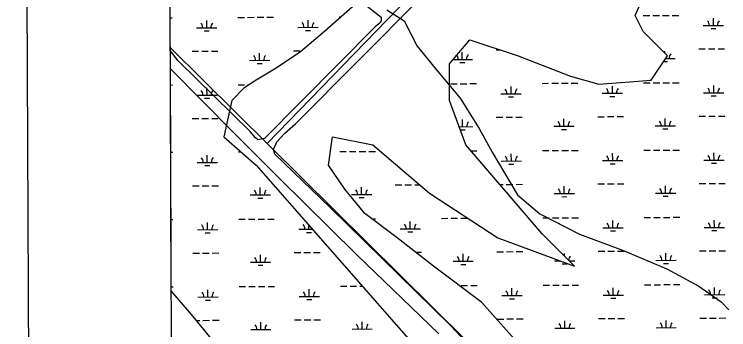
# Model space of a CAD drawing. Extents: x 3424494 to 3462436, y 522220 to 547718.
# Drawn here: x 3427830 to 3431369, y 530887 to 532446 of the extents above; entities that cross this region are included whole.
import ezdxf

# ---------------------------------------------------------------- set-up
doc = ezdxf.new("R2010")
doc.units = 0
for name, color, linetype in [('V-ANNO-SYMB', 7, 'Continuous'), ('V-SITE-VEGE', 7, 'Continuous'), ('V-TOPO-SHOR', 7, 'Continuous'), ('V-WETL-SWMP', 7, 'Continuous')]:
    doc.layers.add(name, color=color, linetype=linetype)

msp = doc.modelspace()

# ---------------------------------------------------------------- linework, layer by layer
at = {"layer": 'V-ANNO-SYMB'}
msp.add_lwpolyline([(3427933.6, 523440.5), (3461016.5, 523589.7), (3460913.1, 546506), (3427830.3, 546356.9), (3427933.6, 523440.5)], dxfattribs=at)
at = {"layer": 'V-SITE-VEGE'}
for p, q in [((3428602.9, 532267.1), (3428599.8, 533030.7)), ((3429222.8, 531903.7), (3429940, 532624.6)), ((3429569.5, 532492), (3429647.7, 532430.8)), ((3429637.5, 532400.2), (3429617.1, 532383.2)), ((3429647.7, 532413.8), (3429637.5, 532400.2)), ((3429647.7, 532430.8), (3429647.7, 532413.8)), ((3429617.1, 532383.2), (3429069.9, 531832.3)), ((3428641.6, 532216.5), (3428602.9, 532267.1)), ((3428998.5, 531866.3), (3428641.6, 532216.5)), ((3428611, 530278.8), (3428603.3, 532176.3)), ((3428603.3, 532176.3), (3428916.9, 531859.5)), ((3429168.5, 531856.1), (3429222.8, 531903.7)), ((3428916.9, 531859.5), (3429141.3, 531635)), ((3429025.7, 531835.7), (3428998.5, 531866.3)), ((3429035.9, 531825.5), (3429025.7, 531835.7)), ((3429131.1, 531815.3), (3429168.5, 531856.1)), ((3429069.9, 531832.3), (3429035.9, 531825.5)), ((3429114.1, 531777.8), (3429131.1, 531815.3)), ((3429120.9, 531754), (3429114.1, 531777.8)), ((3429396.2, 531488.8), (3429120.9, 531754)), ((3429141.3, 531635), (3429525.4, 531257.5)), ((3429991, 530907.2), (3429396.2, 531488.8)), ((3429525.4, 531257.5), (3429933.2, 530866.4)), ((3430267.5, 530616.6), (3429991, 530907.2))]:
    msp.add_line(p, q, dxfattribs=at)
at = {"layer": 'V-TOPO-SHOR'}
msp.add_line((3431225.5, 534013.9), (3429083, 531806.7), dxfattribs=at)
for points in [[(3429675.1, 532468.6), (3429761.7, 532414), (3429825.1, 532288.7), (3429927.7, 532163.6), (3430038.2, 532030.6), (3430133.1, 531881.8), (3430196.5, 531764.3), (3430323, 531552.9), (3430433.4, 531459.2), (3430630.1, 531358), (3430842.4, 531280.5), (3431062.7, 531187.3), (3431220.1, 531101.6), (3431330.4, 531023.6), (3431369.8, 530984.5)], [(3428602.8, 532280.9), (3431202.6, 529713.2), (3433228.4, 527712.9), (3433310.9, 527631.5)]]:
    msp.add_lwpolyline(points, dxfattribs=at)
at = {"layer": 'V-WETL-SWMP'}
for p, q in [((3428607.7, 531077.9), (3428593.3, 534617.7)), ((3430904.8, 532440.1), (3431004.7, 532660)), ((3429546.7, 532520.1), (3429366.9, 532360.2)), ((3430944.8, 532360.2), (3430904.8, 532440.1)), ((3430945.2, 532439.4), (3430977.2, 532439.6)), ((3430993.2, 532439.7), (3431025.2, 532439.8)), ((3431041.2, 532439.9), (3431073.2, 532440)), ((3431089.2, 532440.1), (3431121.2, 532440.2)), ((3428602.2, 532428.9), (3428611.7, 532428.9)), ((3428783.3, 532379), (3428783.1, 532415)), ((3428937.6, 532430.4), (3428969.6, 532430.5)), ((3428985.6, 532430.6), (3429017.6, 532430.8)), ((3429033.6, 532430.8), (3429065.6, 532431)), ((3429081.6, 532431), (3429113.6, 532431.2)), ((3429285.2, 532381.2), (3429285, 532417.2)), ((3429439.5, 532432.7), (3429448.4, 532432.7)), ((3431292.8, 532390.3), (3431292.6, 532426.3)), ((3428733.3, 532378.7), (3428833.3, 532379.2)), ((3429235.2, 532381), (3429335.2, 532381.4)), ((3429273.2, 532365.7), (3429297.2, 532365.8)), ((3431242.8, 532390), (3431342.8, 532390.5)), ((3431280.9, 532374.8), (3431304.9, 532374.9)), ((3428771.3, 532363.5), (3428795.3, 532363.6)), ((3429366.9, 532360.2), (3429247.1, 532260.2)), ((3431064.6, 532240.2), (3430944.8, 532360.2)), ((3429986.1, 532200.3), (3430085.9, 532320.2)), ((3430085.9, 532320.2), (3430325.6, 532240.2)), ((3428710.4, 532263.2), (3428742.4, 532263.3)), ((3428758.4, 532263.4), (3428790.4, 532263.6)), ((3428806.4, 532263.6), (3428838.4, 532263.8)), ((3429247.1, 532260.2), (3429127.2, 532180.3)), ((3429212.3, 532265.5), (3429244.3, 532265.6)), ((3430049.2, 532222.8), (3430049.1, 532258.8)), ((3430216.1, 532270), (3430236.2, 532270.1)), ((3431052.9, 532251.9), (3431052.9, 532263.3)), ((3431219.9, 532274.5), (3431251.9, 532274.7)), ((3431267.9, 532274.7), (3431299.9, 532274.9)), ((3431315.9, 532274.9), (3431347.9, 532275.1)), ((3429045.4, 532218.3), (3429045.3, 532254.3)), ((3430004.7, 532222.6), (3430099.2, 532223)), ((3430325.6, 532240.2), (3430585.3, 532140.3)), ((3430984.7, 532120.3), (3431064.6, 532240.2)), ((3431056, 532227.3), (3431103, 532227.6)), ((3428995.4, 532218.1), (3429095.4, 532218.5)), ((3429033.5, 532202.8), (3429057.5, 532202.9)), ((3429986.1, 532020.4), (3429986.1, 532200.3)), ((3430037.3, 532207.3), (3430061.3, 532207.4)), ((3431045.7, 532211.9), (3431065.1, 532212)), ((3429127.2, 532180.3), (3429027.4, 532120.3)), ((3429027.4, 532120.3), (3428967.4, 532080.3)), ((3430585.3, 532140.3), (3430725.1, 532100.3)), ((3430725.1, 532100.3), (3430984.7, 532120.3)), ((3428603.6, 532096.2), (3428613.2, 532096.3)), ((3428784.8, 532046.3), (3428784.6, 532082.3)), ((3428939.1, 532097.7), (3428971.1, 532097.9)), ((3428987.1, 532097.9), (3428993.9, 532098)), ((3429990.9, 532102.5), (3430022.9, 532102.6)), ((3430038.9, 532102.7), (3430070.9, 532102.8)), ((3430086.9, 532102.9), (3430118.9, 532103)), ((3430290.5, 532053.1), (3430290.3, 532089.1)), ((3430444.8, 532104.5), (3430476.8, 532104.7)), ((3430492.8, 532104.7), (3430524.8, 532104.9)), ((3430540.8, 532104.9), (3430572.8, 532105.1)), ((3430588.8, 532105.2), (3430620.8, 532105.3)), ((3430792.4, 532055.3), (3430792.2, 532091.3)), ((3430946.7, 532106.8), (3430978.7, 532106.9)), ((3430994.7, 532107), (3431026.7, 532107.1)), ((3431042.7, 532107.2), (3431074.7, 532107.4)), ((3431090.7, 532107.4), (3431122.7, 532107.6)), ((3431294.3, 532057.6), (3431294.1, 532093.6)), ((3428734.8, 532046.1), (3428834.8, 532046.5)), ((3428967.4, 532080.3), (3428907.5, 532020.4)), ((3430240.5, 532052.9), (3430340.5, 532053.3)), ((3430742.4, 532055.1), (3430842.4, 532055.6)), ((3431244.3, 532057.4), (3431344.3, 532057.8)), ((3428772.8, 532030.8), (3428796.8, 532030.9)), ((3428907.5, 532020.4), (3428867.6, 531840.5)), ((3430066, 531800.5), (3429986.1, 532020.4)), ((3430278.6, 532037.6), (3430302.6, 532037.7)), ((3430780.5, 532039.9), (3430804.5, 532040)), ((3431282.4, 532042.1), (3431306.4, 532042.2)), ((3430767.5, 531939.8), (3430799.5, 531939.9)), ((3430815.5, 531940), (3430847.5, 531940.2)), ((3431221.4, 531941.8), (3431253.4, 531942)), ((3431269.4, 531942.1), (3431301.4, 531942.2)), ((3431317.4, 531942.3), (3431349.4, 531942.4)), ((3428711.9, 531930.5), (3428743.9, 531930.7)), ((3428759.9, 531930.7), (3428791.9, 531930.9)), ((3428807.9, 531931), (3428839.9, 531931.1)), ((3430050.7, 531890.1), (3430050.6, 531926.1)), ((3430217.6, 531937.3), (3430249.6, 531937.5)), ((3430265.6, 531937.5), (3430297.6, 531937.7)), ((3430313.6, 531937.7), (3430345.6, 531937.9)), ((3430552.6, 531892.4), (3430552.5, 531928.4)), ((3430719.5, 531939.6), (3430751.5, 531939.7)), ((3431054.5, 531894.7), (3431054.4, 531930.7)), ((3430033.4, 531890.1), (3430100.7, 531890.4)), ((3430039, 531874.6), (3430062.8, 531874.8)), ((3430502.6, 531892.2), (3430602.6, 531892.6)), ((3430540.7, 531876.9), (3430564.7, 531877)), ((3431004.5, 531894.4), (3431104.5, 531894.9)), ((3431042.6, 531879.2), (3431066.6, 531879.3)), ((3428867.6, 531840.5), (3429027.4, 531700.6)), ((3429386.9, 531700.6), (3429406.8, 531840.5)), ((3429406.8, 531840.5), (3429606.6, 531800.5)), ((3429606.6, 531800.5), (3429886.2, 531560.7)), ((3430445.4, 531360.8), (3430066, 531800.5)), ((3428604.9, 531763.5), (3428614.7, 531763.6)), ((3428940.6, 531765.1), (3428953.7, 531765.1)), ((3429442.5, 531767.3), (3429474.5, 531767.5)), ((3429490.5, 531767.5), (3429522.5, 531767.7)), ((3429538.5, 531767.7), (3429570.5, 531767.9)), ((3429586.5, 531768), (3429618.5, 531768.1)), ((3430092.1, 531770.2), (3430120.4, 531770.4)), ((3430446.3, 531771.8), (3430478.3, 531772)), ((3430494.3, 531772.1), (3430526.3, 531772.2)), ((3430542.3, 531772.3), (3430574.3, 531772.4)), ((3430590.3, 531772.5), (3430622.3, 531772.6)), ((3430948.2, 531774.1), (3430980.2, 531774.3)), ((3430996.2, 531774.3), (3431028.2, 531774.5)), ((3431044.2, 531774.5), (3431076.2, 531774.7)), ((3431092.2, 531774.8), (3431124.2, 531774.9)), ((3428786.3, 531713.6), (3428786.1, 531749.6)), ((3430292, 531720.4), (3430291.8, 531756.4)), ((3430793.9, 531722.7), (3430793.7, 531758.7)), ((3431295.8, 531724.9), (3431295.6, 531760.9)), ((3428736.3, 531713.4), (3428836.3, 531713.8)), ((3428774.3, 531698.1), (3428798.3, 531698.2)), ((3429027.4, 531700.6), (3429906.2, 530701.2)), ((3429466.8, 531580.7), (3429386.9, 531700.6)), ((3430242, 531720.2), (3430342, 531720.6)), ((3430280.1, 531704.9), (3430304, 531705)), ((3430743.9, 531722.4), (3430843.9, 531722.9)), ((3430782, 531707.2), (3430806, 531707.3)), ((3431245.8, 531724.7), (3431345.8, 531725.2)), ((3431283.9, 531709.4), (3431307.9, 531709.6)), ((3428713.4, 531597.9), (3428745.4, 531598)), ((3428761.4, 531598.1), (3428793.4, 531598.2)), ((3428809.4, 531598.3), (3428841.4, 531598.4)), ((3429048.4, 531552.9), (3429048.3, 531588.9)), ((3429550.3, 531555.2), (3429550.2, 531591.2)), ((3429717.2, 531602.4), (3429749.2, 531602.5)), ((3429765.2, 531602.6), (3429797.2, 531602.7)), ((3429813.2, 531602.8), (3429837, 531602.9)), ((3430234.9, 531604.7), (3430251.1, 531604.8)), ((3430267.1, 531604.9), (3430299.1, 531605)), ((3430315.1, 531605.1), (3430347.1, 531605.2)), ((3430554.1, 531559.7), (3430554, 531595.7)), ((3430721, 531606.9), (3430753, 531607)), ((3430769, 531607.1), (3430801, 531607.3)), ((3430817, 531607.3), (3430849, 531607.5)), ((3431056, 531562), (3431055.9, 531598)), ((3431222.9, 531609.2), (3431254.9, 531609.3)), ((3431270.9, 531609.4), (3431302.9, 531609.5)), ((3431318.9, 531609.6), (3431350.9, 531609.7)), ((3428998.4, 531552.7), (3429098.4, 531553.2)), ((3429566.6, 531460.7), (3429466.8, 531580.7)), ((3429500.3, 531555), (3429600.3, 531555.4)), ((3429886.2, 531560.7), (3430225.7, 531340.8)), ((3430504.1, 531559.5), (3430604.1, 531559.9)), ((3431006, 531561.8), (3431106, 531562.2)), ((3429036.5, 531537.4), (3429060.5, 531537.6)), ((3429538.4, 531539.7), (3429562.4, 531539.8)), ((3430542.2, 531544.2), (3430566.2, 531544.3)), ((3431044.1, 531546.5), (3431068.1, 531546.6)), ((3429726.4, 531340.8), (3429566.6, 531460.7)), ((3428606.3, 531430.9), (3428616.2, 531430.9)), ((3428787.8, 531380.9), (3428787.6, 531416.9)), ((3428942.1, 531432.4), (3428974.1, 531432.5)), ((3428990.1, 531432.6), (3429022.1, 531432.7)), ((3429038.1, 531432.8), (3429070.1, 531433)), ((3429086.1, 531433), (3429118.1, 531433.2)), ((3429600.5, 531435.4), (3429620, 531435.4)), ((3429791.6, 531385.5), (3429791.4, 531421.5)), ((3429945.9, 531436.9), (3429977.9, 531437.1)), ((3429993.9, 531437.1), (3430025.9, 531437.3)), ((3430041.9, 531437.3), (3430073.9, 531437.5)), ((3430447.8, 531439.2), (3430479.8, 531439.3)), ((3430495.8, 531439.4), (3430527.8, 531439.5)), ((3430543.8, 531439.6), (3430575.8, 531439.7)), ((3430591.8, 531439.8), (3430623.8, 531440)), ((3430795.4, 531390), (3430795.2, 531426)), ((3430949.7, 531441.4), (3430981.7, 531441.6)), ((3430997.7, 531441.7), (3431029.7, 531441.8)), ((3431045.7, 531441.9), (3431077.7, 531442)), ((3431093.7, 531442.1), (3431125.7, 531442.2)), ((3431297.3, 531392.3), (3431297.1, 531428.3)), ((3428737.8, 531380.7), (3428837.8, 531381.2)), ((3429239.7, 531383), (3429306.4, 531383.3)), ((3429289.7, 531383.2), (3429289.6, 531402.4)), ((3429741.6, 531385.2), (3429841.6, 531385.7)), ((3430745.4, 531389.8), (3430845.4, 531390.2)), ((3430783.5, 531374.5), (3430807.5, 531374.6)), ((3431247.3, 531392), (3431347.3, 531392.5)), ((3431285.4, 531376.8), (3431309.4, 531376.9)), ((3428775.8, 531365.5), (3428799.8, 531365.6)), ((3429277.7, 531367.7), (3429301.7, 531367.8)), ((3429906.2, 531200.9), (3429726.4, 531340.8)), ((3429779.6, 531370), (3429803.6, 531370.1)), ((3430225.7, 531340.8), (3430605.2, 531200.9)), ((3430605.2, 531200.9), (3430445.4, 531360.8)), ((3429264.8, 531267.7), (3429296.8, 531267.8)), ((3429312.8, 531267.9), (3429344.8, 531268)), ((3429817.2, 531270.2), (3429846.7, 531270.3)), ((3430220.6, 531272), (3430252.6, 531272.1)), ((3430268.6, 531272.2), (3430300.6, 531272.3)), ((3430316.6, 531272.4), (3430348.6, 531272.5)), ((3430722.5, 531274.2), (3430754.5, 531274.4)), ((3430770.5, 531274.5), (3430802.5, 531274.6)), ((3430818.5, 531274.7), (3430850.5, 531274.8)), ((3431224.4, 531276.5), (3431256.4, 531276.6)), ((3431272.4, 531276.7), (3431304.4, 531276.9)), ((3431320.4, 531276.9), (3431352.4, 531277.1)), ((3428714.9, 531265.2), (3428746.9, 531265.3)), ((3428762.9, 531265.4), (3428794.9, 531265.5)), ((3428810.9, 531265.6), (3428842.9, 531265.8)), ((3429049.9, 531220.3), (3429049.8, 531256.3)), ((3429216.8, 531267.4), (3429248.8, 531267.6)), ((3430053.7, 531224.8), (3430053.6, 531260.8)), ((3430555.5, 531250.6), (3430555.5, 531263.1)), ((3431057.5, 531229.3), (3431057.4, 531265.3)), ((3428999.9, 531220), (3429099.9, 531220.5)), ((3429038, 531204.8), (3429062, 531204.9)), ((3430145.8, 531021), (3429906.2, 531200.9)), ((3430003.7, 531224.6), (3430103.7, 531225)), ((3430041.8, 531209.3), (3430065.8, 531209.4)), ((3430505.6, 531226.8), (3430534.6, 531227)), ((3430543.7, 531211.6), (3430567.7, 531211.7)), ((3430579, 531227.2), (3430605.6, 531227.3)), ((3431007.5, 531229.1), (3431107.5, 531229.5)), ((3431045.6, 531213.8), (3431069.6, 531213.9)), ((3428607.7, 531098.2), (3428617.7, 531098.2)), ((3428943.6, 531099.7), (3428975.6, 531099.9)), ((3428991.6, 531099.9), (3429023.6, 531100.1)), ((3429039.6, 531100.1), (3429071.6, 531100.3)), ((3429087.6, 531100.4), (3429119.6, 531100.5)), ((3429445.5, 531102), (3429477.5, 531102.1)), ((3429493.5, 531102.2), (3429525.5, 531102.3)), ((3429541.5, 531102.4), (3429553.3, 531102.5)), ((3430043.4, 531104.7), (3430075.4, 531104.8)), ((3430091.4, 531104.9), (3430123.4, 531105)), ((3430295, 531055.1), (3430294.8, 531091.1)), ((3430449.3, 531106.5), (3430481.3, 531106.6)), ((3430497.3, 531106.7), (3430529.3, 531106.9)), ((3430545.3, 531106.9), (3430577.3, 531107.1)), ((3430593.3, 531107.1), (3430625.3, 531107.3)), ((3430796.9, 531057.3), (3430796.7, 531093.3)), ((3430951.2, 531108.8), (3430983.2, 531108.9)), ((3430999.2, 531109), (3431031.2, 531109.1)), ((3431047.2, 531109.2), (3431079.2, 531109.3)), ((3431095.2, 531109.4), (3431127.2, 531109.6)), ((3431298.8, 531059.6), (3431298.6, 531095.6)), ((3428707.8, 530961.1), (3428607.7, 531077.9)), ((3428789.3, 531048.3), (3428789.1, 531084.3)), ((3429291.2, 531050.5), (3429291, 531086.5)), ((3430746.9, 531057.1), (3430846.9, 531057.5)), ((3431248.8, 531059.4), (3431348.8, 531059.8)), ((3428739.3, 531048), (3428839.3, 531048.5)), ((3428777.3, 531032.8), (3428801.3, 531032.9)), ((3429241.2, 531050.3), (3429341.2, 531050.8)), ((3429279.2, 531035.1), (3429303.2, 531035.2)), ((3430305.6, 530841.1), (3430145.8, 531021)), ((3430245, 531054.8), (3430345, 531055.3)), ((3430283, 531039.6), (3430307, 531039.7)), ((3430785, 531041.8), (3430809, 531041.9)), ((3431286.9, 531044.1), (3431310.9, 531044.2)), ((3428807.6, 530841.1), (3428707.8, 530961.1)), ((3428731.5, 530932.6), (3428748.4, 530932.7)), ((3428764.4, 530932.7), (3428796.4, 530932.9)), ((3428812.4, 530932.9), (3428844.4, 530933.1)), ((3429051.4, 530887.6), (3429051.3, 530923.6)), ((3429218.3, 530934.8), (3429250.3, 530934.9)), ((3429266.3, 530935), (3429298.3, 530935.1)), ((3429314.3, 530935.2), (3429346.3, 530935.4)), ((3429553.3, 530889.9), (3429553.2, 530925.9)), ((3430222.1, 530939.3), (3430254.1, 530939.4)), ((3430270.1, 530939.5), (3430302.1, 530939.7)), ((3430318.1, 530939.7), (3430350.1, 530939.9)), ((3430557.1, 530894.4), (3430557, 530930.4)), ((3430724, 530941.6), (3430756, 530941.7)), ((3430772, 530941.8), (3430804, 530941.9)), ((3430820, 530942), (3430852, 530942.1)), ((3431059, 530896.6), (3431058.9, 530932.6)), ((3431225.9, 530943.8), (3431257.9, 530944)), ((3431273.9, 530944), (3431305.9, 530944.2)), ((3431321.9, 530944.3), (3431353.9, 530944.4)), ((3429001.4, 530887.4), (3429101.4, 530887.8)), ((3429503.3, 530889.6), (3429603.3, 530890.1)), ((3430507.1, 530894.2), (3430607.1, 530894.6)), ((3431009, 530896.4), (3431109, 530896.9))]:
    msp.add_line(p, q, dxfattribs=at)
for centre, start, end in [((3428728, 532379.2), 359.4865, 41.0302), ((3428838.5, 532379.7), 139.4865, 181.0302), ((3429229.9, 532381.4), 359.4865, 41.0302), ((3429340.4, 532381.9), 139.4865, 181.0302), ((3431237.5, 532390.5), 359.4865, 41.0302), ((3431348, 532391), 139.4865, 181.0302), ((3428990.2, 532218.5), 359.4865, 41.0302), ((3429100.7, 532219), 139.4865, 181.0302), ((3429994, 532223), 359.4865, 36.3188), ((3430104.5, 532223.5), 139.4865, 181.0302), ((3431108.3, 532228.1), 139.4865, 181.0302), ((3428729.5, 532046.5), 359.4865, 41.0302), ((3428840, 532047), 139.4865, 181.0302), ((3430235.2, 532053.3), 359.4865, 41.0302), ((3430345.7, 532053.8), 139.4865, 181.0302), ((3430737.1, 532055.6), 359.4865, 41.0302), ((3430847.6, 532056.1), 139.4865, 181.0302), ((3431239, 532057.8), 359.4865, 41.0302), ((3431349.5, 532058.3), 139.4865, 181.0302), ((3430106, 531890.9), 139.4865, 181.0302), ((3430497.4, 531892.6), 359.4865, 41.0302), ((3430607.9, 531893.1), 139.4865, 181.0302), ((3430999.3, 531894.9), 359.4865, 41.0302), ((3431109.8, 531895.4), 139.4865, 181.0302), ((3428731, 531713.8), 359.4865, 41.0302), ((3428841.5, 531714.3), 139.4865, 181.0302), ((3430236.7, 531720.6), 359.4865, 41.0302), ((3430347.2, 531721.1), 139.4865, 181.0302), ((3430738.6, 531722.9), 359.4865, 41.0302), ((3430849.1, 531723.4), 139.4865, 181.0302), ((3431240.5, 531725.2), 359.4865, 41.0302), ((3431351, 531725.7), 139.4865, 181.0302), ((3428993.2, 531553.2), 359.4865, 41.0302), ((3429103.7, 531553.7), 139.4865, 181.0302), ((3429495.1, 531555.4), 359.4865, 41.0302), ((3429605.6, 531555.9), 139.4865, 181.0302), ((3430498.9, 531559.9), 359.4865, 41.0302), ((3430609.4, 531560.4), 139.4865, 181.0302), ((3431000.8, 531562.2), 359.4865, 41.0302), ((3431111.3, 531562.7), 139.4865, 181.0302), ((3430740.1, 531390.2), 359.4865, 41.0302), ((3430850.6, 531390.7), 139.4865, 181.0302), ((3431242, 531392.5), 359.4865, 41.0302), ((3431352.5, 531393), 139.4865, 181.0302), ((3428732.5, 531381.2), 359.4865, 41.0302), ((3428843, 531381.7), 139.4865, 181.0302), ((3429234.4, 531383.4), 359.4865, 41.0302), ((3429736.3, 531385.7), 359.4865, 41.0302), ((3429846.8, 531386.2), 139.4865, 181.0302), ((3428994.7, 531220.5), 359.4865, 41.0302), ((3429105.2, 531221), 139.4865, 181.0302), ((3429998.5, 531225), 359.4865, 41.0302), ((3430109, 531225.5), 139.4865, 181.0302), ((3430610.9, 531227.8), 139.4865, 175.6907), ((3431002.3, 531229.5), 359.4865, 41.0302), ((3431112.8, 531230), 139.4865, 181.0302), ((3428734, 531048.5), 359.4865, 41.0302), ((3428844.5, 531049), 139.4865, 181.0302), ((3429235.9, 531050.8), 359.4865, 41.0302), ((3429346.4, 531051.3), 139.4865, 181.0302), ((3430239.7, 531055.3), 359.4865, 41.0302), ((3430350.2, 531055.8), 139.4865, 181.0302), ((3430741.6, 531057.5), 359.4865, 41.0302), ((3430852.1, 531058), 139.4865, 181.0302), ((3431243.5, 531059.8), 359.4865, 41.0302), ((3431354, 531060.3), 139.4865, 181.0302), ((3430501.9, 530894.6), 359.4865, 41.0302), ((3430612.4, 530895.1), 139.4865, 181.0302), ((3431003.8, 530896.9), 359.4865, 41.0302), ((3431114.3, 530897.4), 139.4865, 181.0302), ((3428996.2, 530887.8), 359.4865, 41.0302), ((3429106.7, 530888.3), 139.4865, 181.0302), ((3429498.1, 530890.1), 359.4865, 41.0302), ((3429608.6, 530890.6), 139.4865, 181.0302)]:
    msp.add_arc(centre, 35.2, start, end, dxfattribs=at)

doc.saveas('drawing.dxf')
